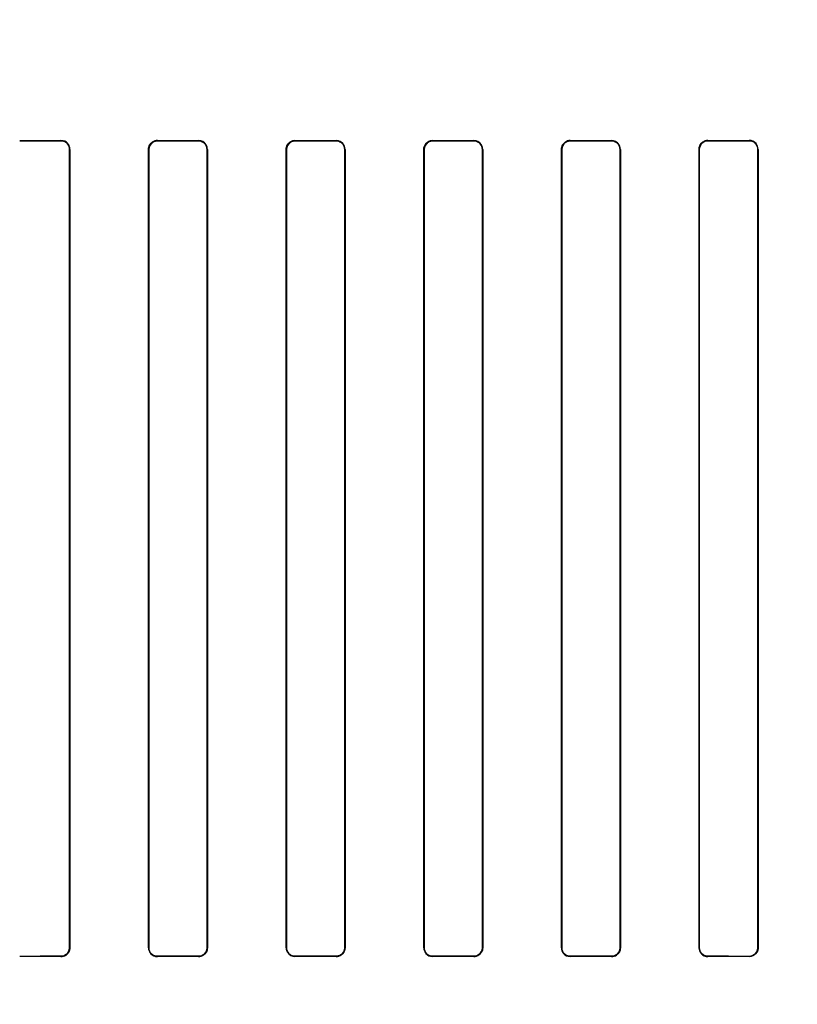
# Model space of a CAD drawing. Header units: millimetres. Extents: x 0 to 297, y 0 to 210.
# Tile 345 of 455: x 240.108 to 240.334, y 158.607 to 158.893. Entities that reach past the tile are written whole.
import ezdxf

# ---------------------------------------------------------------- set-up
doc = ezdxf.new("R2010")
doc.units = ezdxf.units.MM
doc.header["$LTSCALE"] = 16.335
doc.layers.get('0').update_dxf_attribs({"linetype": 'CONTINUOUS'})
for name, color, linetype in [('AXES_REF', 7, 'CONTINUOUS'), ('INTFCLR_1', 7, 'CONTINUOUS'), ('INTFCLR_72935', 7, 'CONTINUOUS')]:
    doc.layers.add(name, color=color, linetype=linetype)

msp = doc.modelspace()

# ---------------------------------------------------------------- linework, layer by layer
at = {"color": 7, "linetype": 'Continuous'}
for radius in [7.75666, 7.756, 7.70633]:
    msp.add_circle((241.43024, 154.5393), radius, dxfattribs=at)
msp.add_arc((241.43024, 154.5393), 7.68, 278.277129, 261.722871, dxfattribs=at)
at = {"layer": 'AXES_REF', "color": 9, "linetype": 'Continuous'}
msp.add_circle((241.43024, 154.5393), 4.74286, dxfattribs=at)
msp.add_arc((241.43024, 154.5393), 7.07561, 94.411812, 85.588188, dxfattribs=at)
at = {"layer": 'INTFCLR_1', "color": 9, "linetype": 'Continuous'}
for p, q in [((240.12002, 158.85787), (240.12002, 158.85778)), ((240.14802, 158.85776), (240.14802, 158.85785)), ((240.16002, 158.85784), (240.16002, 158.85776)), ((240.18802, 158.85775), (240.18802, 158.85783)), ((240.20002, 158.85783), (240.20002, 158.85775)), ((240.22802, 158.85775), (240.22802, 158.85783)), ((240.24002, 158.85783), (240.24002, 158.85775)), ((240.26802, 158.85776), (240.26802, 158.85784)), ((240.28002, 158.85785), (240.28002, 158.85776)), ((240.30802, 158.85778), (240.30802, 158.85787)), ((240.32002, 158.85788), (240.32002, 158.85779)), ((240.12251, 158.85529), (240.1226, 158.85529)), ((240.14546, 158.85529), (240.14554, 158.85529)), ((240.16249, 158.85529), (240.16257, 158.85529)), ((240.18547, 158.85529), (240.18556, 158.85529)), ((240.20248, 158.85529), (240.20256, 158.85529)), ((240.22547, 158.85529), (240.22556, 158.85529)), ((240.24248, 158.85529), (240.24257, 158.85529)), ((240.26546, 158.85529), (240.26555, 158.85529)), ((240.2825, 158.85529), (240.28258, 158.85529)), ((240.30544, 158.85529), (240.30553, 158.85529)), ((240.32253, 158.85529), (240.32261, 158.85529)), ((240.1226, 158.62329), (240.12251, 158.62329)), ((240.14554, 158.62329), (240.14546, 158.62329)), ((240.16257, 158.62329), (240.16249, 158.62329)), ((240.18556, 158.62329), (240.18547, 158.62329)), ((240.20256, 158.62329), (240.20248, 158.62329)), ((240.22556, 158.62329), (240.22547, 158.62329)), ((240.24257, 158.62329), (240.24248, 158.62329)), ((240.26555, 158.62329), (240.26546, 158.62329)), ((240.28258, 158.62329), (240.2825, 158.62329)), ((240.30553, 158.62329), (240.30544, 158.62329)), ((240.32261, 158.62329), (240.32253, 158.62329)), ((240.12002, 158.62079), (240.12002, 158.62071)), ((240.14802, 158.62073), (240.14802, 158.62081)), ((240.16002, 158.62082), (240.16002, 158.62073)), ((240.18802, 158.62074), (240.18802, 158.62082)), ((240.20002, 158.62083), (240.20002, 158.62074)), ((240.22802, 158.62074), (240.22802, 158.62083)), ((240.24002, 158.62082), (240.24002, 158.62074)), ((240.26802, 158.62073), (240.26802, 158.62082)), ((240.28002, 158.62081), (240.28002, 158.62073)), ((240.30802, 158.62071), (240.30802, 158.62079)), ((240.32002, 158.62078), (240.32002, 158.6207))]:
    msp.add_line(p, q, dxfattribs=at)
at = {"layer": 'INTFCLR_1', "color": 6, "linetype": 'Continuous'}
for p, q in [((240.12251, 158.62329), (240.12251, 158.85529)), ((240.1226, 158.62329), (240.1226, 158.85529)), ((240.14546, 158.85529), (240.14546, 158.62329)), ((240.14554, 158.85529), (240.14554, 158.62329)), ((240.16249, 158.62329), (240.16249, 158.85529)), ((240.16257, 158.62329), (240.16257, 158.85529)), ((240.18547, 158.85529), (240.18547, 158.62329)), ((240.18556, 158.85529), (240.18556, 158.62329)), ((240.20248, 158.62329), (240.20248, 158.85529)), ((240.20256, 158.62329), (240.20256, 158.85529)), ((240.22547, 158.85529), (240.22547, 158.62329)), ((240.22556, 158.85529), (240.22556, 158.62329)), ((240.24248, 158.62329), (240.24248, 158.85529)), ((240.24257, 158.62329), (240.24257, 158.85529)), ((240.26546, 158.85529), (240.26546, 158.62329)), ((240.26555, 158.85529), (240.26555, 158.62329)), ((240.2825, 158.62329), (240.2825, 158.85529)), ((240.28258, 158.62329), (240.28258, 158.85529)), ((240.30544, 158.85529), (240.30544, 158.62329)), ((240.30553, 158.85529), (240.30553, 158.62329)), ((240.32253, 158.62329), (240.32253, 158.85529)), ((240.32261, 158.62329), (240.32261, 158.85529))]:
    msp.add_line(p, q, dxfattribs=at)
for centre, major_axis, start_param, end_param in [((240.21402, 158.85929), (0.41724, 0), -1.827661, -1.798036), ((240.21402, 158.85929), (0.44124, 0), -1.8134, -1.785477), ((240.21402, 158.85929), (0.41724, 0), -1.729645, -1.700582), ((240.21402, 158.85929), (0.44124, 0), -1.720938, -1.693486), ((240.21402, 158.85929), (0.41724, 0), -1.633151, -1.604356), ((240.21402, 158.85929), (0.44124, 0), -1.629755, -1.60253), ((240.21402, 158.85929), (0.41724, 0), -1.537236, -1.508442), ((240.21402, 158.85929), (0.44124, 0), -1.539062, -1.511838), ((240.21402, 158.85929), (0.41724, 0), -1.441011, -1.411947), ((240.21402, 158.85929), (0.44124, 0), -1.448107, -1.420655), ((240.21402, 158.85929), (0.41724, 0), -1.343557, -1.313932), ((240.21402, 158.85929), (0.44124, 0), -1.356116, -1.328192), ((240.21402, 158.61929), (0.44124, 0), 1.785477, 1.8134), ((240.21402, 158.61929), (0.41724, 0), 1.798036, 1.827661), ((240.21402, 158.61929), (0.44124, 0), 1.693486, 1.720938), ((240.21402, 158.61929), (0.41724, 0), 1.700582, 1.729645), ((240.21402, 158.61929), (0.44124, 0), 1.60253, 1.629755), ((240.21402, 158.61929), (0.41724, 0), 1.604356, 1.633151), ((240.21402, 158.61929), (0.44124, 0), 1.511838, 1.539062), ((240.21402, 158.61929), (0.41724, 0), 1.508442, 1.537236), ((240.21402, 158.61929), (0.44124, 0), 1.420655, 1.448107), ((240.21402, 158.61929), (0.41724, 0), 1.411947, 1.441011), ((240.21402, 158.61929), (0.44124, 0), 1.328192, 1.356116), ((240.21402, 158.61929), (0.41724, 0), 1.313932, 1.343557)]:
    msp.add_ellipse(centre, major_axis=major_axis, ratio=0.003491, start_param=start_param, end_param=end_param, dxfattribs=at)
for points, knots in [([(240.1226, 158.85529), (240.1226, 158.85578), (240.12222, 158.85712), (240.12083, 158.85787), (240.12002, 158.85787)], [0, 0, 0, 0, 0.377865, 1, 1, 1, 1]), ([(240.12251, 158.85529), (240.12251, 158.85586), (240.12205, 158.85717), (240.12072, 158.85778), (240.12002, 158.85778)], [0, 0, 0, 0, 0.450447, 1, 1, 1, 1]), ([(240.14546, 158.85529), (240.14546, 158.85574), (240.14578, 158.85705), (240.14717, 158.85785), (240.14802, 158.85785)], [0, 0, 0, 0, 0.345399, 1, 1, 1, 1]), ([(240.14802, 158.85776), (240.14754, 158.85776), (240.14625, 158.8574), (240.14554, 158.85606), (240.14554, 158.85529)], [0, 0, 0, 0, 0.383192, 1, 1, 1, 1]), ([(240.16257, 158.85529), (240.16257, 158.85578), (240.1622, 158.85711), (240.16082, 158.85784), (240.16002, 158.85784)], [0, 0, 0, 0, 0.380354, 1, 1, 1, 1]), ([(240.16249, 158.85529), (240.16249, 158.85586), (240.16203, 158.85716), (240.1607, 158.85776), (240.16002, 158.85776)], [0, 0, 0, 0, 0.455659, 1, 1, 1, 1]), ([(240.18547, 158.85529), (240.18547, 158.85574), (240.1858, 158.85705), (240.18718, 158.85783), (240.18802, 158.85783)], [0, 0, 0, 0, 0.349847, 1, 1, 1, 1]), ([(240.18802, 158.85775), (240.18754, 158.85775), (240.18626, 158.85739), (240.18556, 158.85606), (240.18556, 158.85529)], [0, 0, 0, 0, 0.38175, 1, 1, 1, 1]), ([(240.20256, 158.85529), (240.20256, 158.85578), (240.20219, 158.8571), (240.20082, 158.85783), (240.20002, 158.85783)], [0, 0, 0, 0, 0.381416, 1, 1, 1, 1]), ([(240.20248, 158.85529), (240.20248, 158.85586), (240.20202, 158.85715), (240.2007, 158.85775), (240.20002, 158.85775)], [0, 0, 0, 0, 0.453813, 1, 1, 1, 1]), ([(240.22547, 158.85529), (240.22547, 158.85588), (240.22595, 158.85722), (240.22731, 158.85783), (240.22802, 158.85783)], [0, 0, 0, 0, 0.453711, 1, 1, 1, 1]), ([(240.22802, 158.85775), (240.22754, 158.85775), (240.22626, 158.85739), (240.22556, 158.85606), (240.22556, 158.85529)], [0, 0, 0, 0, 0.381532, 1, 1, 1, 1]), ([(240.24257, 158.85529), (240.24257, 158.85578), (240.24219, 158.8571), (240.24082, 158.85783), (240.24002, 158.85783)], [0, 0, 0, 0, 0.381125, 1, 1, 1, 1]), ([(240.24248, 158.85529), (240.24248, 158.85586), (240.24202, 158.85716), (240.2407, 158.85775), (240.24002, 158.85775)], [0, 0, 0, 0, 0.459192, 1, 1, 1, 1]), ([(240.26546, 158.85529), (240.26546, 158.85574), (240.26579, 158.85705), (240.26717, 158.85784), (240.26802, 158.85784)], [0, 0, 0, 0, 0.346964, 1, 1, 1, 1]), ([(240.26802, 158.85776), (240.26754, 158.85776), (240.26626, 158.85739), (240.26555, 158.85606), (240.26555, 158.85529)], [0, 0, 0, 0, 0.382518, 1, 1, 1, 1]), ([(240.28258, 158.85529), (240.28258, 158.85578), (240.28221, 158.85711), (240.28083, 158.85785), (240.28002, 158.85785)], [0, 0, 0, 0, 0.379458, 1, 1, 1, 1]), ([(240.2825, 158.85529), (240.2825, 158.85586), (240.28204, 158.85717), (240.28071, 158.85776), (240.28002, 158.85776)], [0, 0, 0, 0, 0.453787, 1, 1, 1, 1]), ([(240.30544, 158.85529), (240.30544, 158.85573), (240.30577, 158.85706), (240.30716, 158.85787), (240.30802, 158.85787)], [0, 0, 0, 0, 0.342753, 1, 1, 1, 1]), ([(240.30802, 158.85778), (240.30753, 158.85778), (240.30624, 158.85741), (240.30553, 158.85607), (240.30553, 158.85529)], [0, 0, 0, 0, 0.38478, 1, 1, 1, 1]), ([(240.32261, 158.85529), (240.32261, 158.85587), (240.32215, 158.85723), (240.32076, 158.85788), (240.32002, 158.85788)], [0, 0, 0, 0, 0.442115, 1, 1, 1, 1]), ([(240.32253, 158.85529), (240.32253, 158.85586), (240.32206, 158.85718), (240.32072, 158.85779), (240.32002, 158.85779)], [0, 0, 0, 0, 0.449607, 1, 1, 1, 1]), ([(240.12002, 158.62079), (240.12051, 158.62079), (240.1218, 158.62116), (240.12251, 158.62251), (240.12251, 158.62329)], [0, 0, 0, 0, 0.384779, 1, 1, 1, 1]), ([(240.1226, 158.62329), (240.1226, 158.62284), (240.12227, 158.62151), (240.12088, 158.62071), (240.12002, 158.62071)], [0, 0, 0, 0, 0.342753, 1, 1, 1, 1]), ([(240.14546, 158.62329), (240.14546, 158.62279), (240.14583, 158.62146), (240.14721, 158.62072), (240.14802, 158.62073)], [0, 0, 0, 0, 0.379457, 1, 1, 1, 1]), ([(240.14554, 158.62329), (240.14554, 158.62271), (240.146, 158.62141), (240.14733, 158.62081), (240.14802, 158.62081)], [0, 0, 0, 0, 0.453787, 1, 1, 1, 1]), ([(240.16002, 158.62082), (240.1605, 158.62082), (240.16178, 158.62118), (240.16249, 158.62251), (240.16249, 158.62329)], [0, 0, 0, 0, 0.382517, 1, 1, 1, 1]), ([(240.16257, 158.62329), (240.16257, 158.62284), (240.16224, 158.62152), (240.16086, 158.62073), (240.16002, 158.62073)], [0, 0, 0, 0, 0.346964, 1, 1, 1, 1]), ([(240.18547, 158.62329), (240.18547, 158.62279), (240.18584, 158.62147), (240.18722, 158.62074), (240.18802, 158.62074)], [0, 0, 0, 0, 0.381125, 1, 1, 1, 1]), ([(240.18556, 158.62329), (240.18556, 158.62271), (240.18602, 158.62141), (240.18734, 158.62082), (240.18802, 158.62082)], [0, 0, 0, 0, 0.459192, 1, 1, 1, 1]), ([(240.20002, 158.62083), (240.2005, 158.62083), (240.20177, 158.62119), (240.20248, 158.62251), (240.20248, 158.62329)], [0, 0, 0, 0, 0.381531, 1, 1, 1, 1]), ([(240.20256, 158.62329), (240.20256, 158.6227), (240.20209, 158.62136), (240.20073, 158.62074), (240.20002, 158.62074)], [0, 0, 0, 0, 0.453711, 1, 1, 1, 1]), ([(240.22547, 158.62329), (240.22547, 158.62279), (240.22585, 158.62147), (240.22722, 158.62074), (240.22802, 158.62074)], [0, 0, 0, 0, 0.381416, 1, 1, 1, 1]), ([(240.22556, 158.62329), (240.22556, 158.62272), (240.22602, 158.62142), (240.22733, 158.62083), (240.22802, 158.62083)], [0, 0, 0, 0, 0.453813, 1, 1, 1, 1]), ([(240.24002, 158.62082), (240.2405, 158.62082), (240.24177, 158.62119), (240.24248, 158.62251), (240.24248, 158.62329)], [0, 0, 0, 0, 0.381753, 1, 1, 1, 1]), ([(240.24257, 158.62329), (240.24257, 158.62284), (240.24223, 158.62152), (240.24086, 158.62074), (240.24002, 158.62074)], [0, 0, 0, 0, 0.349847, 1, 1, 1, 1]), ([(240.26546, 158.62329), (240.26546, 158.62279), (240.26584, 158.62147), (240.26721, 158.62073), (240.26802, 158.62073)], [0, 0, 0, 0, 0.380355, 1, 1, 1, 1]), ([(240.26555, 158.62329), (240.26555, 158.62271), (240.26601, 158.62141), (240.26733, 158.62082), (240.26802, 158.62082)], [0, 0, 0, 0, 0.455659, 1, 1, 1, 1]), ([(240.28002, 158.62081), (240.2805, 158.62081), (240.28179, 158.62117), (240.2825, 158.62251), (240.2825, 158.62329)], [0, 0, 0, 0, 0.383191, 1, 1, 1, 1]), ([(240.28258, 158.62329), (240.28258, 158.62284), (240.28225, 158.62152), (240.28087, 158.62072), (240.28002, 158.62073)], [0, 0, 0, 0, 0.345399, 1, 1, 1, 1]), ([(240.30544, 158.62329), (240.30544, 158.62279), (240.30581, 158.62145), (240.3072, 158.62071), (240.30802, 158.62071)], [0, 0, 0, 0, 0.377865, 1, 1, 1, 1]), ([(240.30553, 158.62329), (240.30553, 158.62271), (240.30598, 158.6214), (240.30732, 158.62079), (240.30802, 158.62079)], [0, 0, 0, 0, 0.450447, 1, 1, 1, 1]), ([(240.32002, 158.62078), (240.32051, 158.62078), (240.32181, 158.62115), (240.32253, 158.62251), (240.32253, 158.62329)], [0, 0, 0, 0, 0.385962, 1, 1, 1, 1]), ([(240.32261, 158.62329), (240.32261, 158.62284), (240.32229, 158.62151), (240.32088, 158.6207), (240.32002, 158.6207)], [0, 0, 0, 0, 0.341445, 1, 1, 1, 1])]:
    msp.add_open_spline(points, degree=3, knots=knots, dxfattribs=at)
at = {"layer": 'INTFCLR_72935', "color": 9, "linetype": 'Continuous'}
for p, q in [((240.12002, 158.85778), (240.12002, 158.85787)), ((240.14802, 158.85785), (240.14802, 158.85776)), ((240.16002, 158.85776), (240.16002, 158.85784)), ((240.18802, 158.85783), (240.18802, 158.85775)), ((240.20002, 158.85775), (240.20002, 158.85783)), ((240.22802, 158.85783), (240.22802, 158.85775)), ((240.24002, 158.85775), (240.24002, 158.85783)), ((240.26802, 158.85784), (240.26802, 158.85776)), ((240.28002, 158.85776), (240.28002, 158.85785)), ((240.30802, 158.85787), (240.30802, 158.85778)), ((240.32002, 158.85779), (240.32002, 158.85788)), ((240.1226, 158.85529), (240.12251, 158.85529)), ((240.14554, 158.85529), (240.14546, 158.85529)), ((240.16257, 158.85529), (240.16249, 158.85529)), ((240.18556, 158.85529), (240.18547, 158.85529)), ((240.20256, 158.85529), (240.20248, 158.85529)), ((240.22556, 158.85529), (240.22547, 158.85529)), ((240.24257, 158.85529), (240.24248, 158.85529)), ((240.26555, 158.85529), (240.26546, 158.85529)), ((240.28258, 158.85529), (240.2825, 158.85529)), ((240.30553, 158.85529), (240.30544, 158.85529)), ((240.32261, 158.85529), (240.32253, 158.85529)), ((240.12251, 158.62329), (240.1226, 158.62329)), ((240.14546, 158.62329), (240.14554, 158.62329)), ((240.16249, 158.62329), (240.16257, 158.62329)), ((240.18547, 158.62329), (240.18556, 158.62329)), ((240.20248, 158.62329), (240.20256, 158.62329)), ((240.22547, 158.62329), (240.22556, 158.62329)), ((240.24248, 158.62329), (240.24257, 158.62329)), ((240.26546, 158.62329), (240.26555, 158.62329)), ((240.2825, 158.62329), (240.28258, 158.62329)), ((240.30544, 158.62329), (240.30553, 158.62329)), ((240.32253, 158.62329), (240.32261, 158.62329)), ((240.12002, 158.62071), (240.12002, 158.62079)), ((240.14802, 158.62081), (240.14802, 158.62073)), ((240.16002, 158.62073), (240.16002, 158.62082)), ((240.18802, 158.62082), (240.18802, 158.62074)), ((240.20002, 158.62074), (240.20002, 158.62083)), ((240.22802, 158.62083), (240.22802, 158.62074)), ((240.24002, 158.62074), (240.24002, 158.62082)), ((240.26802, 158.62082), (240.26802, 158.62073)), ((240.28002, 158.62073), (240.28002, 158.62081)), ((240.30802, 158.62079), (240.30802, 158.62071)), ((240.32002, 158.6207), (240.32002, 158.62078))]:
    msp.add_line(p, q, dxfattribs=at)
at = {"layer": 'INTFCLR_72935', "color": 6, "linetype": 'Continuous'}
for p, q in [((240.12251, 158.85529), (240.12251, 158.62329)), ((240.1226, 158.85529), (240.1226, 158.62329)), ((240.14546, 158.62329), (240.14546, 158.85529)), ((240.14554, 158.62329), (240.14554, 158.85529)), ((240.16249, 158.85529), (240.16249, 158.62329)), ((240.16257, 158.85529), (240.16257, 158.62329)), ((240.18547, 158.62329), (240.18547, 158.85529)), ((240.18556, 158.62329), (240.18556, 158.85529)), ((240.20248, 158.85529), (240.20248, 158.62329)), ((240.20256, 158.85529), (240.20256, 158.62329)), ((240.22547, 158.62329), (240.22547, 158.85529)), ((240.22556, 158.62329), (240.22556, 158.85529)), ((240.24248, 158.85529), (240.24248, 158.62329)), ((240.24257, 158.85529), (240.24257, 158.62329)), ((240.26546, 158.62329), (240.26546, 158.85529)), ((240.26555, 158.62329), (240.26555, 158.85529)), ((240.2825, 158.85529), (240.2825, 158.62329)), ((240.28258, 158.85529), (240.28258, 158.62329)), ((240.30544, 158.62329), (240.30544, 158.85529)), ((240.30553, 158.62329), (240.30553, 158.85529)), ((240.32253, 158.85529), (240.32253, 158.62329)), ((240.32261, 158.85529), (240.32261, 158.62329))]:
    msp.add_line(p, q, dxfattribs=at)
for centre, major_axis, start_param, end_param in [((240.21402, 158.85929), (0.41724, 0), -1.827661, -1.798036), ((240.21402, 158.85929), (0.44124, 0), -1.8134, -1.785477), ((240.21402, 158.85929), (0.41724, 0), -1.729645, -1.700582), ((240.21402, 158.85929), (0.44124, 0), -1.720938, -1.693486), ((240.21402, 158.85929), (0.41724, 0), -1.633151, -1.604356), ((240.21402, 158.85929), (0.44124, 0), -1.629755, -1.60253), ((240.21402, 158.85929), (0.41724, 0), -1.537236, -1.508442), ((240.21402, 158.85929), (0.44124, 0), -1.539062, -1.511838), ((240.21402, 158.85929), (0.41724, 0), -1.441011, -1.411947), ((240.21402, 158.85929), (0.44124, 0), -1.448107, -1.420655), ((240.21402, 158.85929), (0.41724, 0), -1.343557, -1.313932), ((240.21402, 158.85929), (0.44124, 0), -1.356116, -1.328192), ((240.21402, 158.61929), (0.44124, 0), 1.785477, 1.8134), ((240.21402, 158.61929), (0.41724, 0), 1.798036, 1.827661), ((240.21402, 158.61929), (0.44124, 0), 1.693486, 1.720938), ((240.21402, 158.61929), (0.41724, 0), 1.700582, 1.729645), ((240.21402, 158.61929), (0.44124, 0), 1.60253, 1.629755), ((240.21402, 158.61929), (0.41724, 0), 1.604356, 1.633151), ((240.21402, 158.61929), (0.44124, 0), 1.511838, 1.539062), ((240.21402, 158.61929), (0.41724, 0), 1.508442, 1.537236), ((240.21402, 158.61929), (0.44124, 0), 1.420655, 1.448107), ((240.21402, 158.61929), (0.41724, 0), 1.411947, 1.441011), ((240.21402, 158.61929), (0.44124, 0), 1.328192, 1.356116), ((240.21402, 158.61929), (0.41724, 0), 1.313932, 1.343557)]:
    msp.add_ellipse(centre, major_axis=major_axis, ratio=0.003491, start_param=start_param, end_param=end_param, dxfattribs=at)
for points, knots in [([(240.1226, 158.85529), (240.1226, 158.85588), (240.12212, 158.85724), (240.12074, 158.85787), (240.12002, 158.85787)], [0, 0, 0, 0, 0.449916, 1, 1, 1, 1]), ([(240.12002, 158.85778), (240.12051, 158.85778), (240.12181, 158.85741), (240.12251, 158.85606), (240.12251, 158.85529)], [0, 0, 0, 0, 0.38908, 1, 1, 1, 1]), ([(240.14802, 158.85785), (240.14751, 158.85785), (240.14618, 158.85746), (240.14546, 158.85608), (240.14546, 158.85529)], [0, 0, 0, 0, 0.390739, 1, 1, 1, 1]), ([(240.14554, 158.85529), (240.14554, 158.85586), (240.146, 158.85717), (240.14733, 158.85776), (240.14802, 158.85776)], [0, 0, 0, 0, 0.453787, 1, 1, 1, 1]), ([(240.16257, 158.85529), (240.16257, 158.85588), (240.16209, 158.85723), (240.16073, 158.85784), (240.16002, 158.85784)], [0, 0, 0, 0, 0.455466, 1, 1, 1, 1]), ([(240.16002, 158.85776), (240.16051, 158.85776), (240.16179, 158.85739), (240.16249, 158.85605), (240.16249, 158.85529)], [0, 0, 0, 0, 0.389406, 1, 1, 1, 1]), ([(240.18802, 158.85783), (240.18751, 158.85783), (240.18619, 158.85745), (240.18547, 158.85608), (240.18547, 158.85529)], [0, 0, 0, 0, 0.390177, 1, 1, 1, 1]), ([(240.18556, 158.85529), (240.18556, 158.85586), (240.18602, 158.85716), (240.18734, 158.85775), (240.18802, 158.85775)], [0, 0, 0, 0, 0.459192, 1, 1, 1, 1]), ([(240.20256, 158.85529), (240.20256, 158.85588), (240.20209, 158.85722), (240.20073, 158.85783), (240.20002, 158.85783)], [0, 0, 0, 0, 0.453711, 1, 1, 1, 1]), ([(240.20002, 158.85775), (240.2005, 158.85775), (240.20178, 158.85738), (240.20248, 158.85605), (240.20248, 158.85529)], [0, 0, 0, 0, 0.386482, 1, 1, 1, 1]), ([(240.22802, 158.85783), (240.22752, 158.85783), (240.2262, 158.85745), (240.22547, 158.85608), (240.22547, 158.85529)], [0, 0, 0, 0, 0.386431, 1, 1, 1, 1]), ([(240.22556, 158.85529), (240.22556, 158.85586), (240.22602, 158.85715), (240.22733, 158.85775), (240.22802, 158.85775)], [0, 0, 0, 0, 0.453813, 1, 1, 1, 1]), ([(240.24257, 158.85529), (240.24257, 158.85574), (240.24223, 158.85705), (240.24086, 158.85783), (240.24002, 158.85783)], [0, 0, 0, 0, 0.349847, 1, 1, 1, 1]), ([(240.24002, 158.85775), (240.24051, 158.85775), (240.24179, 158.85738), (240.24248, 158.85605), (240.24248, 158.85529)], [0, 0, 0, 0, 0.390053, 1, 1, 1, 1]), ([(240.26802, 158.85784), (240.26751, 158.85784), (240.26618, 158.85746), (240.26546, 158.85608), (240.26546, 158.85529)], [0, 0, 0, 0, 0.389548, 1, 1, 1, 1]), ([(240.26555, 158.85529), (240.26555, 158.85586), (240.26601, 158.85716), (240.26733, 158.85776), (240.26802, 158.85776)], [0, 0, 0, 0, 0.455659, 1, 1, 1, 1]), ([(240.28258, 158.85529), (240.28258, 158.85588), (240.2821, 158.85723), (240.28073, 158.85785), (240.28002, 158.85785)], [0, 0, 0, 0, 0.453611, 1, 1, 1, 1]), ([(240.28002, 158.85776), (240.28051, 158.85776), (240.2818, 158.85739), (240.2825, 158.85605), (240.2825, 158.85529)], [0, 0, 0, 0, 0.390452, 1, 1, 1, 1]), ([(240.30802, 158.85787), (240.30751, 158.85787), (240.30617, 158.85748), (240.30544, 158.85609), (240.30544, 158.85529)], [0, 0, 0, 0, 0.389513, 1, 1, 1, 1]), ([(240.30553, 158.85529), (240.30553, 158.85586), (240.30598, 158.85717), (240.30732, 158.85778), (240.30802, 158.85778)], [0, 0, 0, 0, 0.450447, 1, 1, 1, 1]), ([(240.32261, 158.85529), (240.32261, 158.85588), (240.32214, 158.85725), (240.32075, 158.85788), (240.32002, 158.85788)], [0, 0, 0, 0, 0.448931, 1, 1, 1, 1]), ([(240.32002, 158.85779), (240.32052, 158.85779), (240.32182, 158.85741), (240.32253, 158.85606), (240.32253, 158.85529)], [0, 0, 0, 0, 0.393269, 1, 1, 1, 1]), ([(240.12251, 158.62329), (240.12251, 158.62271), (240.12205, 158.6214), (240.12072, 158.62079), (240.12002, 158.62079)], [0, 0, 0, 0, 0.450447, 1, 1, 1, 1]), ([(240.12002, 158.62071), (240.12053, 158.62071), (240.12187, 158.6211), (240.1226, 158.62249), (240.1226, 158.62329)], [0, 0, 0, 0, 0.389513, 1, 1, 1, 1]), ([(240.14546, 158.62329), (240.14546, 158.62269), (240.14593, 158.62134), (240.1473, 158.62072), (240.14802, 158.62073)], [0, 0, 0, 0, 0.453611, 1, 1, 1, 1]), ([(240.14802, 158.62081), (240.14753, 158.62081), (240.14624, 158.62118), (240.14554, 158.62252), (240.14554, 158.62329)], [0, 0, 0, 0, 0.390452, 1, 1, 1, 1]), ([(240.16249, 158.62329), (240.16249, 158.62271), (240.16203, 158.62141), (240.1607, 158.62082), (240.16002, 158.62082)], [0, 0, 0, 0, 0.455659, 1, 1, 1, 1]), ([(240.16002, 158.62073), (240.16052, 158.62073), (240.16185, 158.62112), (240.16257, 158.62249), (240.16257, 158.62329)], [0, 0, 0, 0, 0.389548, 1, 1, 1, 1]), ([(240.18547, 158.62329), (240.18547, 158.62284), (240.1858, 158.62152), (240.18718, 158.62074), (240.18802, 158.62074)], [0, 0, 0, 0, 0.349847, 1, 1, 1, 1]), ([(240.18802, 158.62082), (240.18753, 158.62082), (240.18625, 158.6212), (240.18556, 158.62252), (240.18556, 158.62329)], [0, 0, 0, 0, 0.390053, 1, 1, 1, 1]), ([(240.20248, 158.62329), (240.20248, 158.62272), (240.20202, 158.62142), (240.2007, 158.62083), (240.20002, 158.62083)], [0, 0, 0, 0, 0.453813, 1, 1, 1, 1]), ([(240.20002, 158.62074), (240.20052, 158.62074), (240.20184, 158.62112), (240.20256, 158.62249), (240.20256, 158.62329)], [0, 0, 0, 0, 0.386431, 1, 1, 1, 1]), ([(240.22547, 158.62329), (240.22547, 158.6227), (240.22595, 158.62136), (240.22731, 158.62074), (240.22802, 158.62074)], [0, 0, 0, 0, 0.453711, 1, 1, 1, 1]), ([(240.22802, 158.62083), (240.22754, 158.62083), (240.22626, 158.62119), (240.22556, 158.62252), (240.22556, 158.62329)], [0, 0, 0, 0, 0.386481, 1, 1, 1, 1]), ([(240.24248, 158.62329), (240.24248, 158.62271), (240.24202, 158.62141), (240.2407, 158.62082), (240.24002, 158.62082)], [0, 0, 0, 0, 0.459192, 1, 1, 1, 1]), ([(240.24002, 158.62074), (240.24052, 158.62074), (240.24185, 158.62112), (240.24257, 158.6225), (240.24257, 158.62329)], [0, 0, 0, 0, 0.390177, 1, 1, 1, 1]), ([(240.26546, 158.62329), (240.26546, 158.62269), (240.26594, 158.62135), (240.26731, 158.62073), (240.26802, 158.62073)], [0, 0, 0, 0, 0.455466, 1, 1, 1, 1]), ([(240.26802, 158.62082), (240.26753, 158.62082), (240.26624, 158.62119), (240.26555, 158.62252), (240.26555, 158.62329)], [0, 0, 0, 0, 0.389405, 1, 1, 1, 1]), ([(240.2825, 158.62329), (240.2825, 158.62271), (240.28204, 158.62141), (240.28071, 158.62081), (240.28002, 158.62081)], [0, 0, 0, 0, 0.453787, 1, 1, 1, 1]), ([(240.28002, 158.62073), (240.28053, 158.62072), (240.28186, 158.62111), (240.28258, 158.62249), (240.28258, 158.62329)], [0, 0, 0, 0, 0.390739, 1, 1, 1, 1]), ([(240.30544, 158.62329), (240.30544, 158.6227), (240.30591, 158.62134), (240.3073, 158.62071), (240.30802, 158.62071)], [0, 0, 0, 0, 0.449916, 1, 1, 1, 1]), ([(240.30802, 158.62079), (240.30753, 158.62079), (240.30623, 158.62117), (240.30553, 158.62251), (240.30553, 158.62329)], [0, 0, 0, 0, 0.38908, 1, 1, 1, 1]), ([(240.32261, 158.62329), (240.32261, 158.6227), (240.32215, 158.62134), (240.32076, 158.6207), (240.32002, 158.6207)], [0, 0, 0, 0, 0.442114, 1, 1, 1, 1]), ([(240.32253, 158.62329), (240.32253, 158.62271), (240.32206, 158.62139), (240.32072, 158.62078), (240.32002, 158.62078)], [0, 0, 0, 0, 0.449607, 1, 1, 1, 1])]:
    msp.add_open_spline(points, degree=3, knots=knots, dxfattribs=at)

doc.saveas('drawing.dxf')
